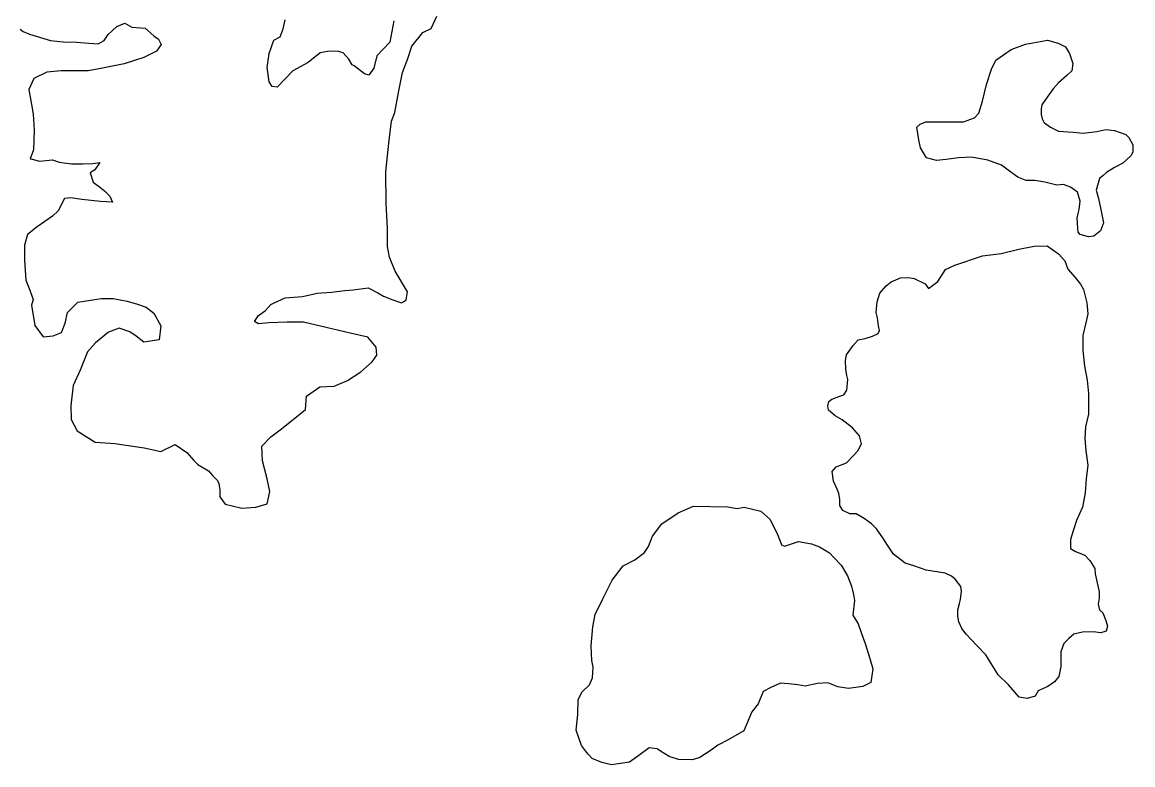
# Model space of a CAD drawing. Extents: x -83719 to 153526, y -11835 to 11446.
# Drawn here: x -3466.1 to -3391, y -2804.9 to -2754.7 of the extents above; entities that cross this region are included whole.
import ezdxf

# ---------------------------------------------------------------- set-up
doc = ezdxf.new("R2010")
doc.units = 0
doc.layers.add('Level 9', color=7, linetype='Continuous')

msp = doc.modelspace()

# ---------------------------------------------------------------- linework, layer by layer
at = {"layer": 'Level 9'}
for points in [[(-3440.992, -2754.65), (-3441.264, -2756.086), (-3442.135, -2757.018), (-3442.338, -2757.852), (-3442.673, -2758.319), (-3442.972, -2758.217), (-3443.671, -2757.679), (-3443.804, -2757.612), (-3444.036, -2757.243), (-3444.401, -2756.807), (-3444.734, -2756.705), (-3445.367, -2756.702), (-3445.968, -2756.8), (-3446.771, -2757.465), (-3447.806, -2758.028), (-3448.877, -2759.126), (-3449.21, -2759.091), (-3449.409, -2758.756), (-3449.539, -2757.786), (-3449.402, -2756.851), (-3449.099, -2755.95), (-3448.665, -2755.718), (-3448.463, -2755.184), (-3448.327, -2754.584)], [(-3440.262, -2773.601), (-3440.161, -2773.502), (-3440.059, -2772.967), (-3440.888, -2771.56), (-3441.284, -2770.623), (-3441.415, -2769.887), (-3441.41, -2768.65), (-3441.504, -2766.979), (-3441.53, -2764.84), (-3441.461, -2764.206), (-3441.323, -2762.903), (-3441.151, -2761.433), (-3440.915, -2760.833), (-3440.643, -2759.364), (-3440.405, -2758.128), (-3440.068, -2757.261), (-3439.765, -2756.36), (-3439.028, -2755.428), (-3438.46, -2755.163), (-3438.09, -2754.329)], [(-3466.233, -2755.204), (-3466.034, -2755.372), (-3465.601, -2755.541), (-3464.202, -2755.982), (-3463.336, -2756.053), (-3462.436, -2756.09), (-3461.603, -2756.161), (-3460.969, -2756.197), (-3460.568, -2755.965), (-3460.3, -2755.565), (-3459.698, -2755.033), (-3459.164, -2754.802), (-3458.698, -2755.071), (-3457.798, -2755.142), (-3457.2, -2755.646), (-3456.9, -2755.882), (-3456.702, -2756.25), (-3457.037, -2756.683), (-3457.872, -2757.114), (-3459.207, -2757.542), (-3460.675, -2757.836), (-3461.643, -2758.032), (-3462.51, -2758.028), (-3463.476, -2758.024), (-3464.444, -2758.12), (-3465.312, -2758.55), (-3465.648, -2759.284), (-3465.485, -2760.287), (-3465.354, -2760.956), (-3465.292, -2762.026), (-3465.33, -2763.363), (-3465.565, -2763.963), (-3465.432, -2763.997), (-3464.933, -2764.133), (-3464.065, -2764.037), (-3463.599, -2764.206), (-3462.766, -2764.31), (-3462.033, -2764.313), (-3461.332, -2764.283), (-3460.865, -2764.218), (-3461.2, -2764.718), (-3461.501, -2764.917), (-3461.304, -2765.553), (-3460.871, -2765.856), (-3460.539, -2766.124), (-3460.173, -2766.494)], [(-3402.475, -2761.474), (-3401.741, -2761.21), (-3401.439, -2760.877), (-3401.203, -2760.076), (-3400.932, -2758.941), (-3400.595, -2757.907), (-3400.293, -2757.307), (-3399.256, -2756.576), (-3398.288, -2756.213), (-3396.82, -2755.952), (-3396.087, -2756.156), (-3395.588, -2756.392), (-3395.323, -2756.861), (-3395.092, -2757.531), (-3395.161, -2758.032), (-3395.495, -2758.331), (-3396.064, -2758.83), (-3396.432, -2759.229), (-3396.834, -2759.795), (-3397.203, -2760.328), (-3397.237, -2760.596), (-3397.239, -2760.963), (-3397.173, -2761.264), (-3397.041, -2761.532), (-3397.007, -2761.532), (-3396.608, -2761.835), (-3396.076, -2762.105), (-3395.076, -2762.176), (-3394.409, -2762.246), (-3393.475, -2762.116), (-3392.875, -2761.985), (-3392.275, -2762.055)], [(-3392.275, -2762.055), (-3391.509, -2762.326), (-3391.31, -2762.527), (-3391.045, -2763.03), (-3391.047, -2763.531), (-3391.181, -2763.764), (-3391.716, -2764.263), (-3392.284, -2764.561), (-3392.819, -2764.893), (-3393.053, -2765.093), (-3393.287, -2765.292), (-3393.523, -2766.093), (-3393.359, -2766.662), (-3393.195, -2767.398), (-3393.097, -2767.966), (-3393.031, -2768.301), (-3393.233, -2768.835), (-3393.668, -2769.2), (-3394.035, -2769.232), (-3394.601, -2769.096), (-3394.734, -2768.928), (-3394.766, -2768.661), (-3394.797, -2767.992), (-3394.729, -2767.658), (-3394.662, -2767.391), (-3394.593, -2766.823), (-3394.791, -2766.221), (-3395.256, -2765.885), (-3395.722, -2765.715), (-3396.189, -2765.747), (-3396.989, -2765.543), (-3397.655, -2765.439), (-3398.255, -2765.437), (-3398.821, -2765.2), (-3399.387, -2764.797), (-3399.919, -2764.393), (-3400.851, -2764.055), (-3401.95, -2763.849), (-3402.817, -2763.912), (-3403.651, -2764.009), (-3404.318, -2764.073), (-3404.985, -2763.902), (-3405.382, -2763.232), (-3405.514, -2762.697), (-3405.644, -2761.828), (-3405.41, -2761.628), (-3405.042, -2761.463), (-3402.475, -2761.474)], [(-3460.173, -2766.494), (-3460.008, -2766.895), (-3460.808, -2766.858), (-3462.075, -2766.719), (-3462.841, -2766.615), (-3463.241, -2766.647), (-3463.678, -2767.48), (-3464.046, -2767.846), (-3465.082, -2768.577), (-3465.751, -2769.075), (-3465.954, -2769.809), (-3465.957, -2770.812), (-3465.862, -2772.183), (-3465.598, -2772.852), (-3465.367, -2773.488), (-3465.468, -2773.855), (-3465.24, -2775.226), (-3464.676, -2775.998), (-3464.009, -2775.934), (-3463.441, -2775.702), (-3463.206, -2775.068), (-3463.036, -2774.367), (-3462.334, -2773.669), (-3460.766, -2773.409), (-3459.965, -2773.412), (-3458.999, -2773.584), (-3458.3, -2773.787), (-3457.734, -2773.99), (-3457.202, -2774.394), (-3456.738, -2775.265), (-3456.842, -2776.2), (-3457.876, -2776.362), (-3458.408, -2775.959), (-3458.84, -2775.656), (-3459.539, -2775.419), (-3460.274, -2775.683), (-3461.143, -2776.415), (-3461.679, -2777.014), (-3462.184, -2778.248), (-3462.654, -2779.282), (-3462.826, -2780.651), (-3462.796, -2781.587), (-3462.399, -2782.357), (-3461.168, -2783.131), (-3459.835, -2783.204), (-3457.869, -2783.514), (-3456.736, -2783.753), (-3455.767, -2783.29), (-3454.969, -2783.828), (-3454.504, -2784.365), (-3454.239, -2784.633), (-3453.507, -2785.071), (-3453.241, -2785.373), (-3452.909, -2785.709), (-3452.81, -2785.909), (-3452.745, -2786.344), (-3452.746, -2786.812), (-3452.381, -2787.315), (-3451.249, -2787.587), (-3450.315, -2787.525), (-3449.547, -2787.294), (-3449.378, -2786.46), (-3449.541, -2785.59), (-3449.87, -2784.386), (-3449.9, -2783.383), (-3449.297, -2782.751), (-3448.662, -2782.286), (-3447.793, -2781.588), (-3446.957, -2780.923), (-3446.887, -2780.021), (-3445.984, -2779.39), (-3445.017, -2779.328), (-3444.116, -2778.964), (-3443.213, -2778.367), (-3442.444, -2777.702), (-3442.142, -2777.236), (-3442.173, -2776.701), (-3442.738, -2776.03), (-3443.937, -2775.757), (-3445.469, -2775.383), (-3447.102, -2775.008), (-3448.202, -2775.003), (-3449.436, -2775.064), (-3450.136, -2775.128), (-3450.402, -2774.959), (-3450.134, -2774.559), (-3449.666, -2774.227), (-3449.298, -2773.828), (-3449.064, -2773.695), (-3448.329, -2773.365), (-3447.162, -2773.27), (-3446.161, -2773.04), (-3445.194, -2772.978), (-3444.293, -2772.881), (-3443.726, -2772.817), (-3442.726, -2772.688), (-3442.06, -2773.025), (-3441.694, -2773.261), (-3441.061, -2773.498), (-3440.462, -2773.701), (-3440.262, -2773.601)], [(-3401.208, -2770.536), (-3399.941, -2770.375), (-3398.739, -2770.08), (-3397.705, -2769.884), (-3396.838, -2769.854), (-3396.073, -2770.392), (-3395.641, -2770.862), (-3395.443, -2771.431), (-3394.945, -2772.002), (-3394.58, -2772.438), (-3394.382, -2772.806), (-3394.151, -2773.709), (-3394.087, -2774.445), (-3394.223, -2775.046), (-3394.426, -2775.914), (-3394.43, -2776.916), (-3394.301, -2777.986), (-3394.137, -2778.923), (-3394.041, -2779.825), (-3394.046, -2781.229), (-3394.249, -2782.097), (-3394.285, -2782.865), (-3394.222, -2783.701), (-3394.092, -2784.671), (-3394.195, -2785.606), (-3394.265, -2786.541), (-3394.436, -2787.51), (-3394.839, -2788.41), (-3395.041, -2789.044), (-3395.244, -2789.712), (-3395.246, -2790.313), (-3394.913, -2790.515), (-3394.281, -2790.752), (-3393.949, -2791.121), (-3393.617, -2791.657), (-3393.585, -2792.025), (-3393.323, -2793.229), (-3393.325, -2793.664), (-3393.393, -2794.065), (-3393.294, -2794.466), (-3393.062, -2794.668), (-3392.863, -2795.17), (-3392.765, -2795.571), (-3392.833, -2795.905), (-3393.2, -2796.004), (-3393.733, -2795.934), (-3394.433, -2795.965), (-3395.034, -2796.096), (-3395.368, -2796.395), (-3395.703, -2796.728), (-3395.905, -2797.295), (-3395.909, -2798.297), (-3396.045, -2798.965), (-3396.346, -2799.331), (-3396.781, -2799.63), (-3397.148, -2799.795), (-3397.448, -2799.928), (-3397.65, -2800.294), (-3398.184, -2800.459), (-3398.717, -2800.356), (-3399.447, -2799.518), (-3400.145, -2798.846), (-3400.974, -2797.506)], [(-3400.974, -2797.506), (-3401.605, -2796.835), (-3401.97, -2796.465), (-3402.302, -2796.096), (-3402.601, -2795.727), (-3402.799, -2795.258), (-3402.865, -2794.891), (-3402.863, -2794.456), (-3402.761, -2794.022), (-3402.694, -2793.755), (-3402.625, -2793.187), (-3402.657, -2792.886), (-3403.055, -2792.383), (-3403.288, -2792.182), (-3403.721, -2791.979), (-3405.02, -2791.773), (-3405.786, -2791.502), (-3406.419, -2791.299), (-3407.217, -2790.694), (-3407.615, -2790.09), (-3407.946, -2789.588), (-3408.377, -2788.984), (-3408.71, -2788.648), (-3409.208, -2788.279), (-3409.741, -2787.975), (-3410.174, -2787.973), (-3410.64, -2787.737), (-3410.839, -2787.402), (-3410.837, -2786.968), (-3410.903, -2786.6), (-3411.035, -2786.299), (-3411.266, -2785.763), (-3411.364, -2785.094), (-3411.096, -2784.795), (-3410.395, -2784.53), (-3409.893, -2783.998), (-3409.625, -2783.698), (-3409.39, -2783.232), (-3409.521, -2782.696), (-3409.986, -2782.16), (-3410.684, -2781.622), (-3411.15, -2781.352), (-3411.615, -2780.949), (-3411.648, -2780.682), (-3411.58, -2780.381), (-3411.379, -2780.215), (-3410.845, -2780.017), (-3410.578, -2779.918), (-3410.377, -2779.618), (-3410.308, -2778.883), (-3410.373, -2778.615), (-3410.438, -2778.181), (-3410.47, -2777.613), (-3410.401, -2777.212), (-3409.932, -2776.579), (-3409.598, -2776.213), (-3409.13, -2776.115), (-3408.63, -2775.95), (-3408.262, -2775.784), (-3408.162, -2775.584), (-3408.227, -2775.25), (-3408.292, -2774.715), (-3408.39, -2774.347), (-3408.321, -2773.645), (-3408.152, -2773.045), (-3407.717, -2772.545), (-3407.383, -2772.28), (-3406.748, -2772.015), (-3406.215, -2771.984), (-3405.815, -2772.053), (-3405.083, -2772.424), (-3404.85, -2772.725), (-3404.215, -2772.26), (-3403.712, -2771.461), (-3403.078, -2771.163), (-3401.208, -2770.536)], [(-3428.665, -2802.594), (-3428.561, -2801.525), (-3428.524, -2800.523), (-3428.256, -2799.989), (-3427.754, -2799.524), (-3427.552, -2799.057), (-3427.516, -2798.322), (-3427.615, -2797.887), (-3427.644, -2796.884), (-3427.54, -2795.615), (-3427.37, -2794.78), (-3426.866, -2793.713), (-3426.228, -2792.446), (-3425.491, -2791.48), (-3424.689, -2791.083), (-3424.054, -2790.584), (-3423.785, -2790.184), (-3423.516, -2789.484), (-3422.88, -2788.651), (-3421.777, -2787.888), (-3420.741, -2787.458), (-3418.408, -2787.502), (-3417.775, -2787.605), (-3417.307, -2787.507), (-3416.175, -2787.779), (-3415.577, -2788.317), (-3415.113, -2789.254), (-3414.882, -2789.824), (-3414.783, -2790.058), (-3414.583, -2790.159), (-3413.648, -2789.829), (-3412.749, -2790), (-3412.216, -2790.203), (-3411.551, -2790.607), (-3411.252, -2790.909), (-3410.754, -2791.446), (-3410.323, -2792.15), (-3410.059, -2792.853), (-3409.927, -2793.422), (-3409.862, -2793.823), (-3409.966, -2794.825), (-3409.601, -2795.395), (-3409.37, -2796.064), (-3409.139, -2796.734), (-3408.81, -2797.738), (-3408.612, -2798.44), (-3408.749, -2799.375), (-3409.283, -2799.64), (-3410.251, -2799.77), (-3410.984, -2799.666), (-3411.65, -2799.396), (-3412.35, -2799.426), (-3413.184, -2799.623), (-3413.684, -2799.52), (-3414.317, -2799.451), (-3414.851, -2799.415), (-3415.518, -2799.712), (-3416.02, -2799.978), (-3416.356, -2800.812), (-3416.791, -2801.344), (-3417.33, -2802.645)], [(-3417.33, -2802.645), (-3418.39, -2803.253), (-3419.087, -2803.597), (-3419.55, -2803.937), (-3420.311, -2804.448), (-3420.811, -2804.589), (-3421.746, -2804.568), (-3422.383, -2804.376), (-3422.956, -2804.016), (-3423.192, -2803.853), (-3423.727, -2803.793), (-3424.422, -2804.304), (-3425.051, -2804.746), (-3426.284, -2804.93), (-3426.921, -2804.772), (-3427.592, -2804.514), (-3427.863, -2804.217), (-3428.033, -2803.985), (-3428.237, -2803.721), (-3428.305, -2803.621), (-3428.665, -2802.594)]]:
    msp.add_lwpolyline(points, dxfattribs=at)

doc.saveas('drawing.dxf')
